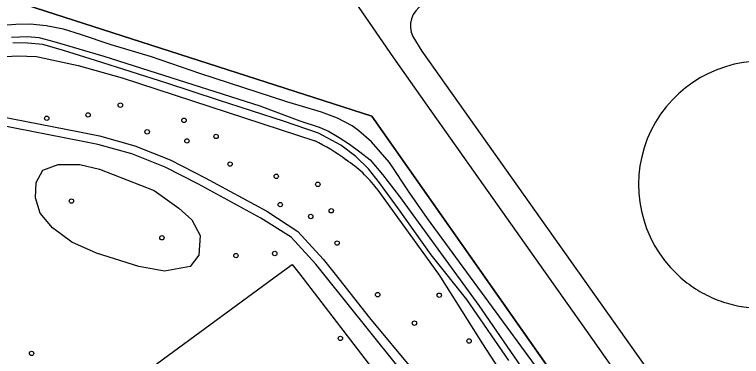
# Model space of a CAD drawing. Extents: x 162722 to 165099, y 384721 to 386283.
# Drawn here: x 162985.2 to 163146.5, y 385481.8 to 385557.6 of the extents above; entities that cross this region are included whole.
import ezdxf

# ---------------------------------------------------------------- set-up
doc = ezdxf.new("R2010")
doc.units = 0
for name, color, linetype in [('IMGEO_Bassin', 7, 'Continuous'), ('IMGEO_Boom', 7, 'Continuous'), ('IMGEO_Gemengd_bos', 7, 'Continuous'), ('IMGEO_Groenvoorziening', 7, 'Continuous'), ('IMGEO_Hek', 7, 'Continuous'), ('IMGEO_Loofbos', 7, 'Continuous'), ('IMGEO_Rijbaan_lokaal_gesloten', 7, 'Continuous'), ('IMGEO_Rijbaan_lokaal_halfverhard', 7, 'Continuous'), ('IMGEO_Waterloop', 7, 'Continuous')]:
    doc.layers.add(name, color=color, linetype=linetype)

msp = doc.modelspace()

# ---------------------------------------------------------------- linework, layer by layer
at = {"layer": 'IMGEO_Bassin'}
for centre, radius, start, end in [((163151.06, 385519.88), 27.4, 313.4906, 226.5094), ((163151.28, 385520.12), 27.72, 226.5424, 231.319), ((163150.84, 385519.57), 27.02, 231.2998, 236.2005), ((163150.87, 385519.56), 27.03, 236.1445, 241.0434), ((163150.95, 385519.64), 27.14, 240.9731, 245.8524), ((163151.32, 385520.51), 28.08, 245.8964, 250.6113), ((163151.17, 385520.22), 27.75, 250.7019, 255.4719), ((163151.11, 385520.13), 27.66, 255.5376, 260.3249), ((163151.1, 385520.08), 27.6, 260.3409, 265.1384)]:
    msp.add_arc(centre, radius, start, end, dxfattribs=at)
at = {"layer": 'IMGEO_Boom'}
for centre in [(163008.68, 385537.52), (162992.36, 385534.61), (163001.53, 385535.35), (163022.81, 385534.15), (163014.63, 385531.6), (163023.45, 385529.58), (163029.92, 385530.58), (163033.02, 385524.46), (163043.27, 385521.73), (163052.5, 385519.96), (162997.83, 385516.24), (163044.17, 385515.47), (163055.48, 385514.09), (163050.92, 385512.83), (163017.91, 385508.1), (163056.78, 385506.93), (163034.32, 385504.15), (163042.95, 385504.62), (163065.78, 385495.49), (163079.44, 385495.36), (163073.94, 385489.17), (163057.5, 385485.79), (163086.07, 385485.21), (162988.98, 385482.46)]:
    msp.add_circle(centre, 0.489, dxfattribs=at)
at = {"layer": 'IMGEO_Gemengd_bos'}
for points in [[(162941.78, 385601.6), (162943.36, 385599.2), (162964.2, 385567.38), (163064.48, 385535.1), (163132.9, 385437.69)], [(163132.9, 385437.69), (163126.01, 385446.44), (163112.41, 385463.98), (163108.94, 385467.77), (163105.56, 385472.56), (163102.39, 385477.48), (163076.8, 385512.35), (163072.91, 385518.02), (163068.38, 385524.83), (163064.38, 385529.4), (163061.6, 385531.85), (163060.11, 385532.91), (163056.83, 385534.61), (163053.32, 385535.99), (163045.6, 385538.23), (163026.3, 385544.55), (163015.59, 385548.22), (163006.61, 385550.91), (162999.83, 385553.17), (162996.06, 385554.4), (162992.25, 385555.09), (162988.67, 385555.45), (162985.51, 385555.44), (162981.52, 385555.11)]]:
    msp.add_lwpolyline(points, dxfattribs=at)
at = {"layer": 'IMGEO_Groenvoorziening'}
for points in [[(162990.86, 385513.55), (162989.84, 385516.98), (162990.01, 385520.33), (162991.46, 385523.07), (162994.89, 385524.36), (162999.69, 385524.36), (163004.08, 385523.35), (163016.22, 385518.56), (163021.68, 385514.66), (163024.57, 385512.11), (163026.38, 385508.58), (163026.13, 385504.27), (163024.18, 385501.72), (163018.45, 385500.69), (163012.79, 385501.72), (163003.37, 385504.72), (162997.89, 385507.12), (162993.61, 385510.29), (162990.86, 385513.55)], [(163085.89, 385447.09), (163085.87, 385446.87), (163060.66, 385427.28), (163041.36, 385430.21), (163015.71, 385479.42), (163043.88, 385500), (163046.82, 385502.15), (163048.49, 385500), (163086.16, 385451.03)]]:
    msp.add_lwpolyline(points, dxfattribs=at)
at = {"layer": 'IMGEO_Hek'}
for points in [[(163064.48, 385535.1), (162964.2, 385567.38), (162943.36, 385599.2)], [(163145.51, 385428.79), (163137.82, 385430.64), (163064.48, 385535.1)], [(162991.46, 385523.07), (162994.89, 385524.36)], [(162994.89, 385524.36), (162999.69, 385524.36)], [(162999.69, 385524.36), (163004.08, 385523.35)], [(163004.08, 385523.35), (163016.22, 385518.56)], [(162990.01, 385520.33), (162991.46, 385523.07)], [(162989.84, 385516.98), (162990.01, 385520.33)], [(163016.22, 385518.56), (163021.68, 385514.66)], [(162990.86, 385513.55), (162989.84, 385516.98)], [(163021.68, 385514.66), (163024.57, 385512.11)], [(162993.61, 385510.29), (162990.86, 385513.55)], [(163024.57, 385512.11), (163026.38, 385508.58)], [(162997.89, 385507.12), (162993.61, 385510.29)], [(163026.38, 385508.58), (163026.13, 385504.27)], [(163003.37, 385504.72), (162997.89, 385507.12)], [(163012.79, 385501.72), (163003.37, 385504.72)], [(163026.13, 385504.27), (163024.18, 385501.72)], [(163018.45, 385500.69), (163012.79, 385501.72)], [(163024.18, 385501.72), (163018.45, 385500.69)]]:
    msp.add_lwpolyline(points, dxfattribs=at)
at = {"layer": 'IMGEO_Loofbos'}
for points in [[(162955.1, 385550.2), (162954.43, 385549.72), (162953.87, 385548.98), (162953.75, 385548.01), (162954.23, 385546.34), (162955.19, 385545.1), (162956.87, 385543.85), (162958.39, 385543.04), (162959.92, 385542.63), (162961.07, 385542.64), (162964.25, 385543.29), (162966.97, 385543.98), (162970.02, 385545.33), (162975.03, 385546.55), (162979.18, 385547.76), (162982.28, 385548.27), (162985.79, 385548.47), (162990.04, 385548.32), (162993.45, 385547.59), (162999.3, 385546.31), (163009.08, 385543.61), (163051.81, 385529.61)], [(163065.57, 385518.99), (163079.29, 385500), (163079.74, 385499.38), (163089.05, 385484.61), (163094.49, 385476.18), (163099.79, 385469.94), (163104.14, 385462.87), (163107.06, 385458.21)]]:
    msp.add_lwpolyline(points, dxfattribs=at)
for centre, radius, start, end in [((163033.18, 385491.29), 42.61, 53.07, 64.0688), ((163044.23, 385503.04), 26.64, 36.777, 56.8974)]:
    msp.add_arc(centre, radius, start, end, dxfattribs=at)
at = {"layer": 'IMGEO_Rijbaan_lokaal_gesloten'}
for points in [[(163144.21, 385429.1), (163144.61, 385431.59), (163144.74, 385434.44), (163144.37, 385437.6), (163144.01, 385440.61), (163141.97, 385444.78), (163138.95, 385449.42), (163112.11, 385487.52), (163076.77, 385537.55), (163069.39, 385548), (163053.01, 385571.86), (163052.18, 385571.27), (163046.88, 385578.45)], [(163073.58, 385552.76), (163075.6, 385549.51), (163144.65, 385452.01), (163150.28, 385447.8), (163154.73, 385445.57), (163153.47, 385436.41), (163151.94, 385427.24)]]:
    msp.add_lwpolyline(points, dxfattribs=at)
msp.add_arc((163078.42, 385555.1), 5.37, 119.3733, 205.9029, dxfattribs=at)
at = {"layer": 'IMGEO_Rijbaan_lokaal_halfverhard'}
for points in [[(162902.26, 385552.66), (162926.43, 385547.69), (162949.11, 385541.71), (162957.06, 385539.88), (163000, 385531.52), (163004.02, 385530.74), (163011.92, 385528.47), (163019.71, 385525.36), (163027.52, 385521.37), (163041.2, 385514.04), (163048.04, 385509.51), (163053.69, 385503.38), (163056.36, 385500), (163063.95, 385490.38), (163073.77, 385478.53), (163077.57, 385473.59), (163082.32, 385466.43), (163087.63, 385457.48), (163090.08, 385453.23)], [(163088.29, 385452.21), (163080.02, 385466.24), (163074.85, 385473.83), (163053.86, 385500), (163052.05, 385502.26), (163046.58, 385508.24), (163039.88, 385512.48), (163026.04, 385519.99), (163018.62, 385523.74), (163011.2, 385526.71), (163003.67, 385528.82), (163000, 385529.54), (162963.67, 385536.63), (162948.48, 385539.9), (162925.69, 385545.88), (162916.21, 385547.95)]]:
    msp.add_lwpolyline(points, dxfattribs=at)
at = {"layer": 'IMGEO_Waterloop'}
for points in [[(162984.56, 385552.58), (162988.05, 385552.72), (162990.62, 385552.55), (162993.91, 385551.67), (163004.99, 385548.35), (163039.66, 385537.4), (163048.52, 385534.02), (163052.78, 385532.61), (163054.86, 385531.75), (163057.21, 385530.38), (163059.56, 385528.89), (163061.82, 385527.19), (163064.09, 385525.37), (163066.85, 385522.12), (163070.61, 385517.26), (163088.25, 385493.06), (163103.08, 385471.5)], [(162991.47, 385550.96), (162988.18, 385551.24), (162984.79, 385551.35)], [(163094.88, 385480.91), (163085.54, 385494.42), (163077.63, 385504.29), (163070.38, 385514.55), (163066.2, 385520.28), (163063.75, 385523.41), (163060.92, 385526.15), (163057.61, 385528.64), (163052.66, 385531.28), (163045.09, 385533.91), (163030.47, 385538.59), (163019.02, 385542.41), (163003.19, 385547.44), (162996.09, 385549.62), (162991.47, 385550.96)]]:
    msp.add_lwpolyline(points, dxfattribs=at)

doc.saveas('drawing.dxf')
